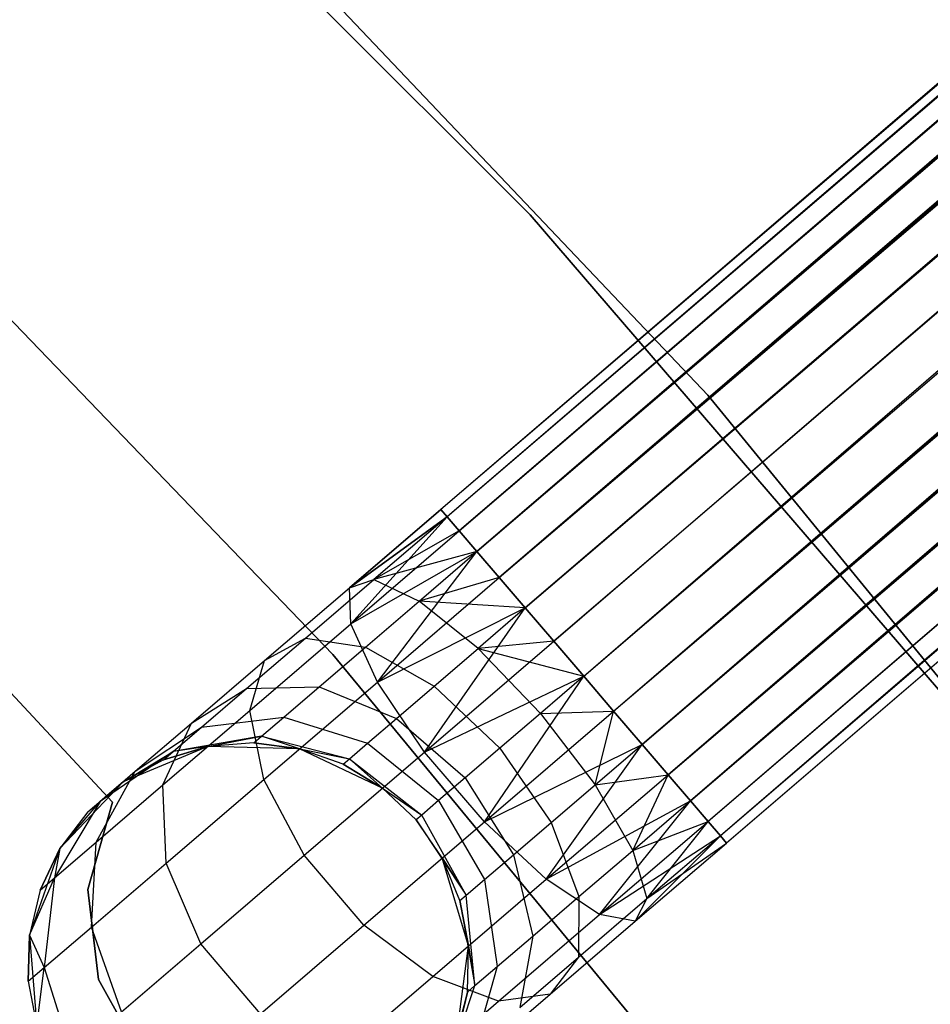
# Model space of a CAD drawing. Extents: x -189 to 189, y -189 to 189.
# Tile 486 of 591: x 30.29 to 34.41, y 26.65 to 31.11. Entities that reach past the tile are written whole.
import ezdxf

# ---------------------------------------------------------------- set-up
doc = ezdxf.new("R2010")
doc.units = 0
doc.header["$LTSCALE"] = 25.4
doc.layers.get('0').update_dxf_attribs({"linetype": 'CONTINUOUS'})

# ---------------------------------------------------------------- blocks, each defined once
blk = doc.blocks.new('CAMELEON-KENAI-C-12244_STL')
at = {"color": 0}
for p, q in [((127.3047, 110.3786, -9.3955), (32.1956, 28.8941, -9.3955)), ((127.3047, 110.3786, -9.3955), (32.1956, 28.8941, -9.6045)), ((127.3047, 110.3786, -9.3955), (32.1956, 28.8941, -9.3955)), ((127.3047, 110.3786, -9.3955), (32.1956, 28.8941, -9.6045)), ((127.3047, 110.3786, -9.3955), (32.2239, 28.8611, -9.809)), ((127.3047, 110.3786, -9.3955), (32.2239, 28.8611, -9.809)), ((127.333, 110.3456, -9.809), (32.2239, 28.8611, -9.809)), ((127.333, 110.3456, -9.809), (32.2239, 28.8611, -9.809)), ((127.333, 110.3456, -9.809), (32.2792, 28.7965, -10)), ((127.333, 110.3456, -9.809), (32.2792, 28.7965, -10)), ((127.333, 110.3456, -9.809), (32.3592, 28.7032, -10.1691)), ((127.333, 110.3456, -9.809), (32.3592, 28.7032, -10.1691)), ((127.3883, 110.281, -9), (32.1956, 28.8941, -9.3955)), ((127.3883, 110.281, -9), (32.1956, 28.8941, -9.3955)), ((127.3883, 110.281, -9), (32.2239, 28.8611, -9.191)), ((127.3883, 110.281, -9), (32.2239, 28.8611, -9.191)), ((32.2792, 28.7965, -9), (127.3883, 110.281, -9)), ((32.2792, 28.7965, -9), (127.3883, 110.281, -9)), ((32.3592, 28.7032, -8.8309), (127.3883, 110.281, -9)), ((32.3592, 28.7032, -8.8309), (127.3883, 110.281, -9)), ((127.4683, 110.1877, -10.1691), (32.3592, 28.7032, -10.1691)), ((127.4683, 110.1877, -10.1691), (32.3592, 28.7032, -10.1691)), ((127.4683, 110.1877, -10.1691), (32.4602, 28.5852, -10.309)), ((127.4683, 110.1877, -10.1691), (32.4602, 28.5852, -10.309)), ((32.3592, 28.7032, -8.8309), (127.5694, 110.0697, -8.691)), ((32.3592, 28.7032, -8.8309), (127.5694, 110.0697, -8.691)), ((32.4602, 28.5852, -8.691), (127.5694, 110.0697, -8.691)), ((32.4602, 28.5852, -8.691), (127.5694, 110.0697, -8.691)), ((127.6872, 109.9322, -10.4135), (32.4602, 28.5852, -10.309)), ((127.6872, 109.9322, -10.4135), (32.4602, 28.5852, -10.309)), ((127.6872, 109.9322, -10.4135), (32.578, 28.4477, -10.4135)), ((127.6872, 109.9322, -10.4135), (32.578, 28.4477, -10.4135)), ((32.7074, 28.2968, -10.4781), (127.6872, 109.9322, -10.4135)), ((32.7074, 28.2968, -10.4781), (127.6872, 109.9322, -10.4135)), ((32.8427, 28.1389, -10.5), (127.6872, 109.9322, -10.4135)), ((32.8427, 28.1389, -10.5), (127.6872, 109.9322, -10.4135)), ((32.4602, 28.5852, -8.691), (127.8165, 109.7813, -8.5219)), ((32.4602, 28.5852, -8.691), (127.8165, 109.7813, -8.5219)), ((32.578, 28.4477, -8.5864), (127.8165, 109.7813, -8.5219)), ((32.578, 28.4477, -8.5864), (127.8165, 109.7813, -8.5219)), ((127.8165, 109.7813, -8.5219), (32.7074, 28.2968, -8.5219)), ((127.8165, 109.7813, -8.5219), (32.7074, 28.2968, -8.5219)), ((32.8427, 28.1389, -8.5), (127.9518, 109.6234, -8.5)), ((32.8427, 28.1389, -8.5), (127.9518, 109.6234, -8.5)), ((32.8427, 28.1389, -10.5), (127.9518, 109.6234, -10.5)), ((32.8427, 28.1389, -10.5), (127.9518, 109.6234, -10.5)), ((32.9779, 27.981, -10.4781), (127.9518, 109.6234, -10.5)), ((32.9779, 27.981, -10.4781), (127.9518, 109.6234, -10.5)), ((33.1073, 27.83, -10.4135), (127.9518, 109.6234, -10.5)), ((33.1073, 27.83, -10.4135), (127.9518, 109.6234, -10.5)), ((32.9779, 27.981, -8.5219), (128.0871, 109.4655, -8.5219)), ((32.9779, 27.981, -8.5219), (128.0871, 109.4655, -8.5219)), ((128.2164, 109.3145, -10.4135), (33.1073, 27.83, -10.4135)), ((128.2164, 109.3145, -10.4135), (33.1073, 27.83, -10.4135)), ((128.2164, 109.3145, -10.4135), (33.2251, 27.6925, -10.309)), ((128.2164, 109.3145, -10.4135), (33.2251, 27.6925, -10.309)), ((128.2164, 109.3145, -10.4135), (33.3262, 27.5745, -10.1691)), ((128.2164, 109.3145, -10.4135), (33.3262, 27.5745, -10.1691)), ((32.9779, 27.981, -8.5219), (128.3342, 109.177, -8.691)), ((32.9779, 27.981, -8.5219), (128.3342, 109.177, -8.691)), ((33.1073, 27.83, -8.5864), (128.3342, 109.177, -8.691)), ((33.1073, 27.83, -8.5864), (128.3342, 109.177, -8.691)), ((128.3342, 109.177, -8.691), (33.2251, 27.6925, -8.691)), ((128.3342, 109.177, -8.691), (33.2251, 27.6925, -8.691)), ((128.4353, 109.059, -10.1691), (33.3262, 27.5745, -10.1691)), ((128.4353, 109.059, -10.1691), (33.3262, 27.5745, -10.1691)), ((128.4353, 109.059, -10.1691), (33.4061, 27.4812, -10)), ((128.4353, 109.059, -10.1691), (33.4061, 27.4812, -10)), ((128.4353, 109.059, -10.1691), (33.4614, 27.4166, -9.809)), ((128.4353, 109.059, -10.1691), (33.4614, 27.4166, -9.809)), ((33.2251, 27.6925, -8.691), (128.5152, 108.9657, -9)), ((33.2251, 27.6925, -8.691), (128.5152, 108.9657, -9)), ((33.3262, 27.5745, -8.8309), (128.5152, 108.9657, -9)), ((33.3262, 27.5745, -8.8309), (128.5152, 108.9657, -9)), ((128.5152, 108.9657, -9), (33.4061, 27.4812, -9)), ((128.5152, 108.9657, -9), (33.4061, 27.4812, -9)), ((128.5152, 108.9657, -9), (33.4614, 27.4166, -9.191)), ((128.5152, 108.9657, -9), (33.4614, 27.4166, -9.191)), ((128.5706, 108.9011, -9.809), (33.4614, 27.4166, -9.809)), ((128.5706, 108.9011, -9.809), (33.4614, 27.4166, -9.809)), ((128.5988, 108.8681, -9.3955), (33.4614, 27.4166, -9.191)), ((128.5988, 108.8681, -9.3955), (33.4614, 27.4166, -9.191)), ((128.5706, 108.9011, -9.809), (33.4897, 27.3836, -9.6045)), ((128.5706, 108.9011, -9.809), (33.4897, 27.3836, -9.3955)), ((128.5706, 108.9011, -9.809), (33.4897, 27.3836, -9.6045)), ((128.5706, 108.9011, -9.809), (33.4897, 27.3836, -9.3955)), ((128.5988, 108.8681, -9.3955), (33.4897, 27.3836, -9.3955)), ((128.5988, 108.8681, -9.3955), (33.4897, 27.3836, -9.3955)), ((32.5996, 30.2276, -1), (30.2491, 32.578, -1)), ((30.2491, 32.578, -8.5), (32.5996, 30.2276, -8.5)), ((32.5996, 30.2276, -1), (30.2491, 32.578, -1)), ((30.2491, 32.578, -8.5), (32.5996, 30.2276, -8.5)), ((33.4044, 29.412, -1), (31.1126, 31.8249, -1)), ((31.1126, 31.8249), (33.4044, 29.412)), ((33.4044, 29.412, -1), (31.1126, 31.8249, -1)), ((31.1126, 31.8249), (33.4044, 29.412)), ((29.4517, 30.58, -1), (31.7066, 28.237, -1)), ((31.7066, 28.237, -8.5), (29.4517, 30.58, -8.5)), ((31.7066, 28.237, -8.5), (29.4517, 30.58, -8.5)), ((29.4517, 30.58, -1), (31.7066, 28.237, -1)), ((34.7679, 27.708, -1), (32.5996, 30.2276, -1)), ((32.5996, 30.2276, -8.5), (34.7679, 27.708, -8.5)), ((32.5996, 30.2276, -1), (32.5996, 30.2276, -8.5)), ((34.7679, 27.708, -1), (32.5996, 30.2276, -1)), ((32.5996, 30.2276, -8.5), (34.7679, 27.708, -8.5)), ((32.5996, 30.2276, -1), (32.5996, 30.2276, -8.5)), ((35.5095, 26.8346, -1), (33.4044, 29.412, -1)), ((33.4044, 29.412, -1), (33.4044, 29.412)), ((33.4044, 29.412), (35.5095, 26.8346)), ((33.4044, 29.412, -1), (33.4044, 29.412)), ((35.5095, 26.8346, -1), (33.4044, 29.412, -1)), ((33.4044, 29.412), (35.5095, 26.8346)), ((31.782, 28.5397, -9.5328), (32.1956, 28.8941, -9.6045)), ((32.1956, 28.8941, -9.3955), (31.782, 28.5397, -9.5328)), ((32.1956, 28.8941, -9.3955), (31.782, 28.5397, -9.5328)), ((31.782, 28.5397, -9.5328), (32.1956, 28.8941, -9.6045)), ((32.1956, 28.8941, -9.6045), (32.2239, 28.8611, -9.809)), ((32.2239, 28.8611, -9.191), (32.1956, 28.8941, -9.3955)), ((32.2239, 28.8611, -9.191), (32.1956, 28.8941, -9.3955)), ((32.1956, 28.8941, -9.6045), (32.2239, 28.8611, -9.809)), ((31.782, 28.5397, -9.5328), (32.2239, 28.8611, -9.809)), ((31.782, 28.5397, -9.5328), (32.2239, 28.8611, -9.809)), ((32.2239, 28.8611, -9.191), (31.782, 28.5397, -9.5328)), ((32.2239, 28.8611, -9.191), (31.782, 28.5397, -9.5328)), ((31.7878, 28.3755, -9.9148), (32.2239, 28.8611, -9.809)), ((31.7878, 28.3755, -9.9148), (32.2239, 28.8611, -9.809)), ((32.2239, 28.8611, -9.191), (31.8915, 28.5763, -9.1334)), ((32.2239, 28.8611, -9.191), (31.8915, 28.5763, -9.1334)), ((32.2239, 28.8611, -9.809), (32.2792, 28.7965, -10)), ((32.2792, 28.7965, -9), (32.2239, 28.8611, -9.191)), ((32.2792, 28.7965, -9), (32.2239, 28.8611, -9.191)), ((32.2239, 28.8611, -9.809), (32.2792, 28.7965, -10)), ((31.7878, 28.3755, -9.9148), (32.2792, 28.7965, -10)), ((31.7878, 28.3755, -9.9148), (32.2792, 28.7965, -10)), ((32.2792, 28.7965, -9), (31.8915, 28.5763, -9.1334)), ((32.2792, 28.7965, -9), (31.8915, 28.5763, -9.1334)), ((32.2792, 28.7965, -10), (32.3592, 28.7032, -10.1691)), ((32.3592, 28.7032, -8.8309), (32.2792, 28.7965, -9)), ((32.3592, 28.7032, -8.8309), (32.2792, 28.7965, -9)), ((32.2792, 28.7965, -10), (32.3592, 28.7032, -10.1691)), ((29.6374, 28.7173, -2), (30.709, 27.5692, -2)), ((30.709, 27.5692, -4), (29.6374, 28.7173, -4)), ((30.709, 27.5692, -4), (29.6374, 28.7173, -4)), ((29.6374, 28.7173, -2), (30.709, 27.5692, -2)), ((31.7878, 28.3755, -9.9148), (32.3592, 28.7032, -10.1691)), ((31.7878, 28.3755, -9.9148), (32.3592, 28.7032, -10.1691)), ((32.3592, 28.7032, -8.8309), (31.8915, 28.5763, -9.1334)), ((32.3592, 28.7032, -8.8309), (31.8915, 28.5763, -9.1334)), ((31.9081, 28.1122, -10.2133), (32.3592, 28.7032, -10.1691)), ((31.9081, 28.1122, -10.2133), (32.3592, 28.7032, -10.1691)), ((32.0976, 28.4791, -8.7855), (32.3592, 28.7032, -8.8309)), ((32.0976, 28.4791, -8.7855), (32.3592, 28.7032, -8.8309)), ((32.3592, 28.7032, -10.1691), (32.4602, 28.5852, -10.309)), ((32.4602, 28.5852, -8.691), (32.3592, 28.7032, -8.8309)), ((32.4602, 28.5852, -8.691), (32.3592, 28.7032, -8.8309)), ((32.3592, 28.7032, -10.1691), (32.4602, 28.5852, -10.309)), ((31.5818, 28.311, -8.9644), (31.8915, 28.5763, -9.1334)), ((31.5818, 28.311, -8.9644), (31.8915, 28.5763, -9.1334)), ((31.782, 28.5397, -9.5328), (31.8915, 28.5763, -9.1334)), ((31.782, 28.5397, -9.5328), (31.8915, 28.5763, -9.1334)), ((31.8915, 28.5763, -9.1334), (32.0976, 28.4791, -8.7855)), ((31.8915, 28.5763, -9.1334), (32.0976, 28.4791, -8.7855)), ((31.9081, 28.1122, -10.2133), (32.4602, 28.5852, -10.309)), ((31.9081, 28.1122, -10.2133), (32.4602, 28.5852, -10.309)), ((32.4602, 28.5852, -8.691), (32.0976, 28.4791, -8.7855)), ((32.4602, 28.5852, -8.691), (32.0976, 28.4791, -8.7855)), ((32.4602, 28.5852, -10.309), (32.578, 28.4477, -10.4135)), ((32.578, 28.4477, -8.5864), (32.4602, 28.5852, -8.691)), ((32.578, 28.4477, -8.5864), (32.4602, 28.5852, -8.691)), ((32.4602, 28.5852, -10.309), (32.578, 28.4477, -10.4135)), ((31.3965, 28.2095, -9.3226), (31.782, 28.5397, -9.5328)), ((31.3965, 28.2095, -9.3226), (31.782, 28.5397, -9.5328)), ((31.7878, 28.3755, -9.9148), (31.782, 28.5397, -9.5328)), ((31.7878, 28.3755, -9.9148), (31.782, 28.5397, -9.5328)), ((31.8538, 28.2703, -8.6526), (32.0976, 28.4791, -8.7855)), ((31.8538, 28.2703, -8.6526), (32.0976, 28.4791, -8.7855)), ((31.9081, 28.1122, -10.2133), (32.578, 28.4477, -10.4135)), ((31.9081, 28.1122, -10.2133), (32.578, 28.4477, -10.4135)), ((32.3645, 28.2648, -8.5494), (32.0976, 28.4791, -8.7855)), ((32.578, 28.4477, -8.5864), (32.0976, 28.4791, -8.7855)), ((32.3645, 28.2648, -8.5494), (32.0976, 28.4791, -8.7855)), ((32.578, 28.4477, -8.5864), (32.0976, 28.4791, -8.7855)), ((32.122, 27.7953, -10.3767), (32.578, 28.4477, -10.4135)), ((32.122, 27.7953, -10.3767), (32.578, 28.4477, -10.4135)), ((32.578, 28.4477, -8.5864), (32.3645, 28.2648, -8.5494)), ((32.578, 28.4477, -8.5864), (32.3645, 28.2648, -8.5494)), ((32.578, 28.4477, -10.4135), (32.7074, 28.2968, -10.4781)), ((32.7074, 28.2968, -8.5219), (32.578, 28.4477, -8.5864)), ((32.7074, 28.2968, -8.5219), (32.578, 28.4477, -8.5864)), ((32.578, 28.4477, -10.4135), (32.7074, 28.2968, -10.4781)), ((31.33, 27.9833, -9.6651), (31.7878, 28.3755, -9.9148)), ((31.33, 27.9833, -9.6651), (31.7878, 28.3755, -9.9148)), ((31.9081, 28.1122, -10.2133), (31.7878, 28.3755, -9.9148)), ((31.9081, 28.1122, -10.2133), (31.7878, 28.3755, -9.9148)), ((31.3159, 28.0832, -8.6957), (31.5818, 28.311, -8.9644)), ((31.3159, 28.0832, -8.6957), (31.5818, 28.311, -8.9644)), ((31.3965, 28.2095, -9.3226), (31.5818, 28.311, -8.9644)), ((31.3965, 28.2095, -9.3226), (31.5818, 28.311, -8.9644)), ((31.5818, 28.311, -8.9644), (31.8538, 28.2703, -8.6526)), ((31.5818, 28.311, -8.9644), (31.8538, 28.2703, -8.6526)), ((31.6445, 28.0909, -8.4411), (31.8538, 28.2703, -8.6526)), ((31.6445, 28.0909, -8.4411), (31.8538, 28.2703, -8.6526)), ((31.8538, 28.2703, -8.6526), (32.1655, 28.0943, -8.4409)), ((31.8538, 28.2703, -8.6526), (32.1655, 28.0943, -8.4409)), ((32.122, 27.7953, -10.3767), (32.7074, 28.2968, -10.4781)), ((32.122, 27.7953, -10.3767), (32.7074, 28.2968, -10.4781)), ((32.1655, 28.0943, -8.4409), (32.3645, 28.2648, -8.5494)), ((32.1655, 28.0943, -8.4409), (32.3645, 28.2648, -8.5494)), ((32.7074, 28.2968, -8.5219), (32.3645, 28.2648, -8.5494)), ((32.7074, 28.2968, -8.5219), (32.3645, 28.2648, -8.5494)), ((32.3645, 28.2648, -8.5494), (32.8427, 28.1389, -8.5)), ((32.3645, 28.2648, -8.5494), (32.8427, 28.1389, -8.5)), ((32.3645, 28.2648, -8.5494), (32.6461, 27.9705, -8.4659)), ((32.3645, 28.2648, -8.5494), (32.6461, 27.9705, -8.4659)), ((32.7074, 28.2968, -10.4781), (32.8427, 28.1389, -10.5)), ((32.8427, 28.1389, -8.5), (32.7074, 28.2968, -8.5219)), ((32.8427, 28.1389, -8.5), (32.7074, 28.2968, -8.5219)), ((32.7074, 28.2968, -10.4781), (32.8427, 28.1389, -10.5)), ((31.7066, 28.237, -1), (33.7756, 25.7282, -1)), ((33.7756, 25.7282, -8.5), (31.7066, 28.237, -8.5)), ((31.7066, 28.237, -8.5), (31.7066, 28.237, -1)), ((31.7066, 28.237, -8.5), (31.7066, 28.237, -1)), ((33.7756, 25.7282, -8.5), (31.7066, 28.237, -8.5)), ((31.7066, 28.237, -1), (33.7756, 25.7282, -1)), ((31.0655, 27.9259, -8.9881), (31.3965, 28.2095, -9.3226)), ((31.0655, 27.9259, -8.9881), (31.3965, 28.2095, -9.3226)), ((31.33, 27.9833, -9.6651), (31.3965, 28.2095, -9.3226)), ((31.33, 27.9833, -9.6651), (31.3965, 28.2095, -9.3226)), ((32.122, 27.7953, -10.3767), (32.8427, 28.1389, -10.5)), ((32.122, 27.7953, -10.3767), (32.8427, 28.1389, -10.5)), ((32.3926, 27.4795, -10.3767), (32.8427, 28.1389, -10.5)), ((32.3926, 27.4795, -10.3767), (32.8427, 28.1389, -10.5)), ((32.8427, 28.1389, -8.5), (32.6461, 27.9705, -8.4659)), ((32.8427, 28.1389, -8.5), (32.6461, 27.9705, -8.4659)), ((32.9779, 27.981, -8.5219), (32.8427, 28.1389, -8.5)), ((32.8427, 28.1389, -10.5), (32.9779, 27.981, -10.4781)), ((32.9779, 27.981, -8.5219), (32.8427, 28.1389, -8.5)), ((32.8427, 28.1389, -10.5), (32.9779, 27.981, -10.4781)), ((31.3159, 28.0832, -8.6957), (31.6445, 28.0909, -8.4411)), ((31.3159, 28.0832, -8.6957), (31.6445, 28.0909, -8.4411)), ((31.3937, 27.6714, -9.9327), (31.9081, 28.1122, -10.2133)), ((31.3937, 27.6714, -9.9327), (31.9081, 28.1122, -10.2133)), ((31.4839, 27.9533, -8.1654), (31.6445, 28.0909, -8.4411)), ((31.4839, 27.9533, -8.1654), (31.6445, 28.0909, -8.4411)), ((31.6445, 28.0909, -8.4411), (31.9946, 27.9479, -8.2682)), ((31.6445, 28.0909, -8.4411), (31.9946, 27.9479, -8.2682)), ((32.122, 27.7953, -10.3767), (31.9081, 28.1122, -10.2133)), ((32.122, 27.7953, -10.3767), (31.9081, 28.1122, -10.2133)), ((31.9946, 27.9479, -8.2682), (32.1655, 28.0943, -8.4409)), ((31.9946, 27.9479, -8.2682), (32.1655, 28.0943, -8.4409)), ((32.1655, 28.0943, -8.4409), (32.463, 27.8136, -8.366)), ((32.1655, 28.0943, -8.4409), (32.463, 27.8136, -8.366)), ((31.0655, 27.9259, -8.9881), (31.3159, 28.0832, -8.6957)), ((31.0655, 27.9259, -8.9881), (31.3159, 28.0832, -8.6957)), ((31.1118, 27.9083, -8.3455), (31.3159, 28.0832, -8.6957)), ((31.1118, 27.9083, -8.3455), (31.3159, 28.0832, -8.6957)), ((30.9368, 27.6464, -9.2678), (31.33, 27.9833, -9.6651)), ((30.9368, 27.6464, -9.2678), (31.33, 27.9833, -9.6651)), ((31.1118, 27.9083, -8.3455), (31.4839, 27.9533, -8.1654)), ((31.1118, 27.9083, -8.3455), (31.4839, 27.9533, -8.1654)), ((31.3937, 27.6714, -9.9327), (31.33, 27.9833, -9.6651)), ((31.3937, 27.6714, -9.9327), (31.33, 27.9833, -9.6651)), ((31.3829, 27.8668, -7.8445), (31.4839, 27.9533, -8.1654)), ((31.3829, 27.8668, -7.8445), (31.4839, 27.9533, -8.1654)), ((31.4839, 27.9533, -8.1654), (31.8635, 27.8356, -8.0432)), ((31.4839, 27.9533, -8.1654), (31.8635, 27.8356, -8.0432)), ((32.3926, 27.4795, -10.3767), (32.9779, 27.981, -10.4781)), ((32.3926, 27.4795, -10.3767), (32.9779, 27.981, -10.4781)), ((32.6461, 27.9705, -8.4659), (32.463, 27.8136, -8.366)), ((32.6461, 27.9705, -8.4659), (32.463, 27.8136, -8.366)), ((32.6461, 27.9705, -8.4659), (32.9779, 27.981, -8.5219)), ((32.6461, 27.9705, -8.4659), (32.9779, 27.981, -8.5219)), ((32.6461, 27.9705, -8.4659), (32.8938, 27.647, -8.5494)), ((32.6461, 27.9705, -8.4659), (32.8938, 27.647, -8.5494)), ((32.8938, 27.647, -8.5494), (32.9779, 27.981, -8.5219)), ((32.8938, 27.647, -8.5494), (32.9779, 27.981, -8.5219)), ((33.1073, 27.83, -8.5864), (32.9779, 27.981, -8.5219)), ((32.9779, 27.981, -10.4781), (33.1073, 27.83, -10.4135)), ((33.1073, 27.83, -8.5864), (32.9779, 27.981, -8.5219)), ((32.9779, 27.981, -10.4781), (33.1073, 27.83, -10.4135)), ((30.8115, 27.7083, -8.5523), (31.0655, 27.9259, -8.9881)), ((30.8115, 27.7083, -8.5523), (31.0655, 27.9259, -8.9881)), ((30.8115, 27.7083, -8.5523), (31.1118, 27.9083, -8.3455)), ((30.8115, 27.7083, -8.5523), (31.1118, 27.9083, -8.3455)), ((30.9368, 27.6464, -9.2678), (31.0655, 27.9259, -8.9881)), ((30.9368, 27.6464, -9.2678), (31.0655, 27.9259, -8.9881)), ((30.9835, 27.7984, -7.9377), (31.1118, 27.9083, -8.3455)), ((30.9835, 27.7984, -7.9377), (31.1118, 27.9083, -8.3455)), ((31.8635, 27.8356, -8.0432), (31.9946, 27.9479, -8.2682)), ((31.8635, 27.8356, -8.0432), (31.9946, 27.9479, -8.2682)), ((31.9946, 27.9479, -8.2682), (32.3057, 27.6788, -8.2071)), ((31.9946, 27.9479, -8.2682), (32.3057, 27.6788, -8.2071)), ((31.3829, 27.8668, -7.8445), (30.9835, 27.7984, -7.9377)), ((31.3829, 27.8668, -7.8445), (30.9835, 27.7984, -7.9377)), ((31.1401, 27.8206, -7.5), (31.3829, 27.8668, -7.8445)), ((31.1401, 27.8206, -7.5), (31.3829, 27.8668, -7.8445)), ((31.3485, 27.8373, -7.5), (31.3829, 27.8668, -7.8445)), ((31.3485, 27.8373, -7.5), (31.3829, 27.8668, -7.8445)), ((31.3829, 27.8668, -7.8445), (31.7811, 27.765, -7.7812)), ((31.5558, 27.8104, -7.5), (31.3829, 27.8668, -7.8445)), ((31.5558, 27.8104, -7.5), (31.3829, 27.8668, -7.8445)), ((31.3829, 27.8668, -7.8445), (31.7811, 27.765, -7.7812)), ((31.1401, 27.8206, -2), (30.7562, 27.6609, -2)), ((31.1401, 27.8206, -2), (30.7562, 27.6609, -2)), ((31.1401, 27.8206, -7.5), (30.9397, 27.7609, -7.5)), ((30.9397, 27.7609, -7.5), (31.1401, 27.8206, -2)), ((30.9397, 27.7609, -7.5), (31.1401, 27.8206, -2)), ((31.1401, 27.8206, -7.5), (30.9397, 27.7609, -7.5)), ((31.1401, 27.8206, -7.5), (30.9835, 27.7984, -7.9377)), ((31.1401, 27.8206, -7.5), (30.9835, 27.7984, -7.9377)), ((31.3485, 27.8373, -7.5), (31.1401, 27.8206, -2)), ((31.3485, 27.8373, -7.5), (31.1401, 27.8206, -7.5)), ((31.3485, 27.8373, -7.5), (31.1401, 27.8206, -2)), ((31.3485, 27.8373, -7.5), (31.1401, 27.8206, -7.5)), ((31.5558, 27.8104, -2), (31.1401, 27.8206, -2)), ((31.5558, 27.8104, -2), (31.1401, 27.8206, -2)), ((31.1401, 27.8206, -7.5), (31.1401, 27.8206, -2)), ((31.1401, 27.8206, -7.5), (31.1401, 27.8206, -2)), ((31.5558, 27.8104, -7.5), (31.3485, 27.8373, -7.5)), ((31.3485, 27.8373, -7.5), (31.5558, 27.8104, -2)), ((31.3485, 27.8373, -7.5), (31.5558, 27.8104, -2)), ((31.5558, 27.8104, -7.5), (31.3485, 27.8373, -7.5)), ((31.7811, 27.765, -7.7812), (31.8635, 27.8356, -8.0432)), ((31.7811, 27.765, -7.7812), (31.8635, 27.8356, -8.0432)), ((31.8635, 27.8356, -8.0432), (32.185, 27.5754, -8)), ((31.8635, 27.8356, -8.0432), (32.185, 27.5754, -8)), ((32.3926, 27.4795, -10.3767), (33.1073, 27.83, -10.4135)), ((32.3926, 27.4795, -10.3767), (33.1073, 27.83, -10.4135)), ((32.673, 27.2195, -10.2133), (33.1073, 27.83, -10.4135)), ((32.673, 27.2195, -10.2133), (33.1073, 27.83, -10.4135)), ((32.8938, 27.647, -8.5494), (33.1073, 27.83, -8.5864)), ((32.8938, 27.647, -8.5494), (33.1073, 27.83, -8.5864)), ((33.2251, 27.6925, -8.691), (33.1073, 27.83, -8.5864)), ((33.1073, 27.83, -10.4135), (33.2251, 27.6925, -10.309)), ((33.1073, 27.83, -10.4135), (33.2251, 27.6925, -10.309)), ((33.2251, 27.6925, -8.691), (33.1073, 27.83, -8.5864)), ((30.9835, 27.7984, -7.9377), (30.6519, 27.5715, -8.0447)), ((30.9835, 27.7984, -7.9377), (30.6519, 27.5715, -8.0447)), ((30.7562, 27.6609, -7.5), (30.9835, 27.7984, -7.9377)), ((30.7562, 27.6609, -7.5), (30.9835, 27.7984, -7.9377)), ((30.9397, 27.7609, -7.5), (30.9835, 27.7984, -7.9377)), ((30.9397, 27.7609, -7.5), (30.9835, 27.7984, -7.9377)), ((31.9314, 27.6319, -2), (31.5558, 27.8104, -2)), ((31.753, 27.7409, -7.5), (31.5558, 27.8104, -2)), ((31.9314, 27.6319, -2), (31.5558, 27.8104, -2)), ((31.753, 27.7409, -7.5), (31.5558, 27.8104, -7.5)), ((31.5558, 27.8104, -7.5), (31.5558, 27.8104, -2)), ((31.753, 27.7409, -7.5), (31.5558, 27.8104, -2)), ((31.5558, 27.8104, -7.5), (31.5558, 27.8104, -2)), ((31.5558, 27.8104, -7.5), (31.7811, 27.765, -7.7812)), ((31.5558, 27.8104, -7.5), (31.7811, 27.765, -7.7812)), ((31.753, 27.7409, -7.5), (31.5558, 27.8104, -7.5)), ((31.5766, 27.3279, -10.0792), (32.122, 27.7953, -10.3767)), ((31.5766, 27.3279, -10.0792), (32.122, 27.7953, -10.3767)), ((32.3926, 27.4795, -10.3767), (32.122, 27.7953, -10.3767)), ((32.3926, 27.4795, -10.3767), (32.122, 27.7953, -10.3767)), ((32.463, 27.8136, -8.366), (32.3057, 27.6788, -8.2071)), ((32.463, 27.8136, -8.366), (32.3057, 27.6788, -8.2071)), ((32.463, 27.8136, -8.366), (32.6948, 27.4765, -8.4409)), ((32.463, 27.8136, -8.366), (32.6948, 27.4765, -8.4409)), ((30.9397, 27.7609, -7.5), (30.7562, 27.6609, -2)), ((30.9397, 27.7609, -7.5), (30.7562, 27.6609, -7.5)), ((30.9397, 27.7609, -7.5), (30.7562, 27.6609, -2)), ((30.9397, 27.7609, -7.5), (30.7562, 27.6609, -7.5)), ((31.753, 27.7409, -7.5), (31.7811, 27.765, -7.7812)), ((31.753, 27.7409, -7.5), (31.7811, 27.765, -7.7812)), ((31.9314, 27.6319, -7.5), (31.753, 27.7409, -7.5)), ((31.753, 27.7409, -7.5), (31.9314, 27.6319, -2)), ((31.753, 27.7409, -7.5), (31.9314, 27.6319, -2)), ((31.9314, 27.6319, -7.5), (31.753, 27.7409, -7.5)), ((31.9314, 27.6319, -7.5), (31.7811, 27.765, -7.7812)), ((31.7811, 27.765, -7.7812), (32.1091, 27.5104, -7.7588)), ((31.7811, 27.765, -7.7812), (32.1091, 27.5104, -7.7588)), ((31.9314, 27.6319, -7.5), (31.7811, 27.765, -7.7812)), ((30.6351, 27.3879, -8.75), (30.8115, 27.7083, -8.5523)), ((30.6351, 27.3879, -8.75), (30.8115, 27.7083, -8.5523)), ((30.6519, 27.5715, -8.0447), (30.8115, 27.7083, -8.5523)), ((30.6519, 27.5715, -8.0447), (30.8115, 27.7083, -8.5523)), ((32.673, 27.2195, -10.2133), (33.2251, 27.6925, -10.309)), ((32.673, 27.2195, -10.2133), (33.2251, 27.6925, -10.309)), ((32.8938, 27.647, -8.5494), (33.2251, 27.6925, -8.691)), ((32.8938, 27.647, -8.5494), (33.2251, 27.6925, -8.691)), ((33.0646, 27.3504, -8.7855), (33.2251, 27.6925, -8.691)), ((33.0646, 27.3504, -8.7855), (33.2251, 27.6925, -8.691)), ((33.3262, 27.5745, -8.8309), (33.2251, 27.6925, -8.691)), ((33.2251, 27.6925, -10.309), (33.3262, 27.5745, -10.1691)), ((33.2251, 27.6925, -10.309), (33.3262, 27.5745, -10.1691)), ((33.3262, 27.5745, -8.8309), (33.2251, 27.6925, -8.691)), ((30.7562, 27.6609, -2), (30.4704, 27.3588, -2)), ((30.7562, 27.6609, -2), (30.4704, 27.3588, -2)), ((30.5974, 27.5249, -7.5), (30.7562, 27.6609, -2)), ((30.5974, 27.5249, -7.5), (30.7562, 27.6609, -2)), ((30.6351, 27.3879, -8.75), (30.9368, 27.6464, -9.2678)), ((30.6351, 27.3879, -8.75), (30.9368, 27.6464, -9.2678)), ((30.7562, 27.6609, -7.5), (30.6519, 27.5715, -8.0447)), ((30.7562, 27.6609, -7.5), (30.6519, 27.5715, -8.0447)), ((30.7562, 27.6609, -7.5), (30.7562, 27.6609, -2)), ((30.7562, 27.6609, -7.5), (30.7562, 27.6609, -2)), ((30.9519, 27.2929, -9.4863), (30.9368, 27.6464, -9.2678)), ((30.9519, 27.2929, -9.4863), (30.9368, 27.6464, -9.2678)), ((30.9519, 27.2929, -9.4863), (31.3937, 27.6714, -9.9327)), ((30.9519, 27.2929, -9.4863), (31.3937, 27.6714, -9.9327)), ((31.5766, 27.3279, -10.0792), (31.3937, 27.6714, -9.9327)), ((31.5766, 27.3279, -10.0792), (31.3937, 27.6714, -9.9327)), ((32.3057, 27.6788, -8.2071), (32.185, 27.5754, -8)), ((32.3057, 27.6788, -8.2071), (32.185, 27.5754, -8)), ((32.3057, 27.6788, -8.2071), (32.5239, 27.3302, -8.2682)), ((32.3057, 27.6788, -8.2071), (32.5239, 27.3302, -8.2682)), ((32.6948, 27.4765, -8.4409), (32.8938, 27.647, -8.5494)), ((32.6948, 27.4765, -8.4409), (32.8938, 27.647, -8.5494)), ((32.8938, 27.647, -8.5494), (33.0646, 27.3504, -8.7855)), ((32.8938, 27.647, -8.5494), (33.0646, 27.3504, -8.7855)), ((32.0833, 27.4882, -2), (31.9314, 27.6319, -2)), ((32.0833, 27.4882, -7.5), (31.9314, 27.6319, -7.5)), ((31.9314, 27.6319, -7.5), (31.9314, 27.6319, -2)), ((32.0833, 27.4882, -2), (31.9314, 27.6319, -2)), ((31.9314, 27.6319, -7.5), (31.9314, 27.6319, -2)), ((31.9314, 27.6319, -7.5), (32.1091, 27.5104, -7.7588)), ((31.9314, 27.6319, -7.5), (32.1091, 27.5104, -7.7588)), ((32.0833, 27.4882, -7.5), (31.9314, 27.6319, -7.5)), ((30.6519, 27.5715, -8.0447), (30.4454, 27.2254, -8.147)), ((30.6519, 27.5715, -8.0447), (30.4454, 27.2254, -8.147)), ((30.4704, 27.3588, -7.5), (30.6519, 27.5715, -8.0447)), ((30.4704, 27.3588, -7.5), (30.6519, 27.5715, -8.0447)), ((30.709, 27.5692, -2), (30.5965, 27.1737, -2)), ((30.5965, 27.1737, -4), (30.709, 27.5692, -4)), ((30.5965, 27.1737, -4), (30.709, 27.5692, -4)), ((30.709, 27.5692, -2), (30.5965, 27.1737, -2)), ((30.5974, 27.5249, -7.5), (30.6519, 27.5715, -8.0447)), ((30.5974, 27.5249, -7.5), (30.6519, 27.5715, -8.0447)), ((30.709, 27.5692, -2), (30.709, 27.5692, -4)), ((30.709, 27.5692, -2), (30.709, 27.5692, -4)), ((32.185, 27.5754, -8), (32.1091, 27.5104, -7.7588)), ((32.185, 27.5754, -8), (32.1091, 27.5104, -7.7588)), ((32.185, 27.5754, -8), (32.3928, 27.2178, -8.0432)), ((32.185, 27.5754, -8), (32.3928, 27.2178, -8.0432)), ((32.673, 27.2195, -10.2133), (33.3262, 27.5745, -10.1691)), ((32.673, 27.2195, -10.2133), (33.3262, 27.5745, -10.1691)), ((32.9147, 27.0602, -9.9148), (33.3262, 27.5745, -10.1691)), ((32.9147, 27.0602, -9.9148), (33.3262, 27.5745, -10.1691)), ((33.0646, 27.3504, -8.7855), (33.3262, 27.5745, -8.8309)), ((33.0646, 27.3504, -8.7855), (33.3262, 27.5745, -8.8309)), ((33.4061, 27.4812, -9), (33.3262, 27.5745, -8.8309)), ((33.3262, 27.5745, -10.1691), (33.4061, 27.4812, -10)), ((33.3262, 27.5745, -10.1691), (33.4061, 27.4812, -10)), ((33.4061, 27.4812, -9), (33.3262, 27.5745, -8.8309)), ((30.5974, 27.5249, -7.5), (30.4704, 27.3588, -2)), ((30.5974, 27.5249, -7.5), (30.4704, 27.3588, -7.5)), ((30.5974, 27.5249, -7.5), (30.4704, 27.3588, -2)), ((30.5974, 27.5249, -7.5), (30.4704, 27.3588, -7.5)), ((32.1091, 27.5104, -7.7588), (32.0833, 27.4882, -7.5)), ((32.1091, 27.5104, -7.7588), (32.0833, 27.4882, -7.5)), ((32.3103, 27.1472, -7.7812), (32.1091, 27.5104, -7.7588)), ((32.3103, 27.1472, -7.7812), (32.1091, 27.5104, -7.7588)), ((31.8471, 27.0122, -10.0792), (32.3926, 27.4795, -10.3767)), ((31.8471, 27.0122, -10.0792), (32.3926, 27.4795, -10.3767)), ((32.2019, 27.3161, -2), (32.0833, 27.4882, -2)), ((32.2019, 27.3161, -7.5), (32.0833, 27.4882, -7.5)), ((32.0833, 27.4882, -7.5), (32.0833, 27.4882, -2)), ((32.2019, 27.3161, -2), (32.0833, 27.4882, -2)), ((32.0833, 27.4882, -7.5), (32.0833, 27.4882, -2)), ((32.0833, 27.4882, -7.5), (32.3103, 27.1472, -7.7812)), ((32.2019, 27.3161, -7.5), (32.0833, 27.4882, -7.5)), ((32.0833, 27.4882, -7.5), (32.3103, 27.1472, -7.7812)), ((32.673, 27.2195, -10.2133), (32.3926, 27.4795, -10.3767)), ((32.673, 27.2195, -10.2133), (32.3926, 27.4795, -10.3767)), ((32.5239, 27.3302, -8.2682), (32.6948, 27.4765, -8.4409)), ((32.5239, 27.3302, -8.2682), (32.6948, 27.4765, -8.4409)), ((32.6948, 27.4765, -8.4409), (32.8208, 27.1416, -8.6526)), ((32.6948, 27.4765, -8.4409), (32.8208, 27.1416, -8.6526)), ((32.9147, 27.0602, -9.9148), (33.4061, 27.4812, -10)), ((32.9147, 27.0602, -9.9148), (33.4061, 27.4812, -10)), ((33.0646, 27.3504, -8.7855), (33.4061, 27.4812, -9)), ((33.0646, 27.3504, -8.7855), (33.4061, 27.4812, -9)), ((33.1291, 27.1319, -9.1334), (33.4061, 27.4812, -9)), ((33.1291, 27.1319, -9.1334), (33.4061, 27.4812, -9)), ((33.4614, 27.4166, -9.191), (33.4061, 27.4812, -9)), ((33.4061, 27.4812, -10), (33.4614, 27.4166, -9.809)), ((33.4061, 27.4812, -10), (33.4614, 27.4166, -9.809)), ((33.4614, 27.4166, -9.191), (33.4061, 27.4812, -9)), ((30.4454, 27.2254, -8.147), (30.6351, 27.3879, -8.75)), ((30.4454, 27.2254, -8.147), (30.6351, 27.3879, -8.75)), ((30.6129, 27.0025, -8.9045), (30.6351, 27.3879, -8.75)), ((30.6129, 27.0025, -8.9045), (30.6351, 27.3879, -8.75)), ((32.9147, 27.0602, -9.9148), (33.4614, 27.4166, -9.809)), ((32.9147, 27.0602, -9.9148), (33.4614, 27.4166, -9.809)), ((33.0761, 27.0292, -9.5328), (33.4614, 27.4166, -9.809)), ((33.0761, 27.0292, -9.5328), (33.4614, 27.4166, -9.809)), ((33.0761, 27.0292, -9.5328), (33.4897, 27.3836, -9.3955)), ((33.0761, 27.0292, -9.5328), (33.4897, 27.3836, -9.6045)), ((33.0761, 27.0292, -9.5328), (33.4897, 27.3836, -9.3955)), ((33.0761, 27.0292, -9.5328), (33.4897, 27.3836, -9.6045)), ((33.1291, 27.1319, -9.1334), (33.4614, 27.4166, -9.191)), ((33.1291, 27.1319, -9.1334), (33.4614, 27.4166, -9.191)), ((33.1291, 27.1319, -9.1334), (33.4897, 27.3836, -9.3955)), ((33.1291, 27.1319, -9.1334), (33.4897, 27.3836, -9.3955)), ((33.4897, 27.3836, -9.3955), (33.4614, 27.4166, -9.191)), ((33.4614, 27.4166, -9.809), (33.4897, 27.3836, -9.6045)), ((33.4614, 27.4166, -9.809), (33.4897, 27.3836, -9.6045)), ((33.4897, 27.3836, -9.3955), (33.4614, 27.4166, -9.191)), ((30.4704, 27.3588, -2), (30.3322, 26.9666, -2)), ((30.4704, 27.3588, -2), (30.3322, 26.9666, -2)), ((30.4704, 27.3588, -7.5), (30.3807, 27.17, -7.5)), ((30.3807, 27.17, -7.5), (30.4704, 27.3588, -2)), ((30.3807, 27.17, -7.5), (30.4704, 27.3588, -2)), ((30.4704, 27.3588, -7.5), (30.3807, 27.17, -7.5)), ((30.4704, 27.3588, -7.5), (30.4454, 27.2254, -8.147)), ((30.4704, 27.3588, -7.5), (30.4454, 27.2254, -8.147)), ((30.4704, 27.3588, -7.5), (30.4704, 27.3588, -2)), ((30.4704, 27.3588, -7.5), (30.4704, 27.3588, -2)), ((31.1082, 26.9266, -9.6059), (31.5766, 27.3279, -10.0792)), ((31.1082, 26.9266, -9.6059), (31.5766, 27.3279, -10.0792)), ((31.8471, 27.0122, -10.0792), (31.5766, 27.3279, -10.0792)), ((31.8471, 27.0122, -10.0792), (31.5766, 27.3279, -10.0792)), ((32.3928, 27.2178, -8.0432), (32.5239, 27.3302, -8.2682)), ((32.3928, 27.2178, -8.0432), (32.5239, 27.3302, -8.2682)), ((32.5239, 27.3302, -8.2682), (32.6115, 26.9622, -8.4411)), ((32.5239, 27.3302, -8.2682), (32.6115, 26.9622, -8.4411)), ((32.8208, 27.1416, -8.6526), (33.0646, 27.3504, -8.7855)), ((32.8208, 27.1416, -8.6526), (33.0646, 27.3504, -8.7855)), ((33.0646, 27.3504, -8.7855), (33.1291, 27.1319, -9.1334)), ((33.0646, 27.3504, -8.7855), (33.1291, 27.1319, -9.1334)), ((30.6129, 27.0025, -8.9045), (30.9519, 27.2929, -9.4863)), ((30.6129, 27.0025, -8.9045), (30.9519, 27.2929, -9.4863)), ((31.1082, 26.9266, -9.6059), (30.9519, 27.2929, -9.4863)), ((31.1082, 26.9266, -9.6059), (30.9519, 27.2929, -9.4863)), ((32.3206, 26.9176, -2), (32.2019, 27.3161, -2)), ((32.2822, 27.1231, -7.5), (32.2019, 27.3161, -2)), ((32.3206, 26.9176, -2), (32.2019, 27.3161, -2)), ((32.2822, 27.1231, -7.5), (32.2019, 27.3161, -2)), ((32.2822, 27.1231, -7.5), (32.2019, 27.3161, -7.5)), ((32.2019, 27.3161, -7.5), (32.2019, 27.3161, -2)), ((32.2019, 27.3161, -7.5), (32.2019, 27.3161, -2)), ((32.2019, 27.3161, -7.5), (32.3103, 27.1472, -7.7812)), ((32.2019, 27.3161, -7.5), (32.3103, 27.1472, -7.7812)), ((32.2822, 27.1231, -7.5), (32.2019, 27.3161, -7.5)), ((30.3322, 26.9666, -7.5), (30.4454, 27.2254, -8.147)), ((30.3322, 26.9666, -7.5), (30.4454, 27.2254, -8.147)), ((30.3807, 27.17, -7.5), (30.4454, 27.2254, -8.147)), ((30.3807, 27.17, -7.5), (30.4454, 27.2254, -8.147)), ((30.4454, 27.2254, -8.147), (30.3997, 26.8199, -8.227)), ((30.4454, 27.2254, -8.147), (30.3997, 26.8199, -8.227)), ((32.1585, 26.7787, -9.9327), (32.673, 27.2195, -10.2133)), ((32.1585, 26.7787, -9.9327), (32.673, 27.2195, -10.2133)), ((32.3103, 27.1472, -7.7812), (32.3928, 27.2178, -8.0432)), ((32.3103, 27.1472, -7.7812), (32.3928, 27.2178, -8.0432)), ((32.3928, 27.2178, -8.0432), (32.4509, 26.8246, -8.1654)), ((32.3928, 27.2178, -8.0432), (32.4509, 26.8246, -8.1654)), ((32.9147, 27.0602, -9.9148), (32.673, 27.2195, -10.2133)), ((32.9147, 27.0602, -9.9148), (32.673, 27.2195, -10.2133)), ((30.3807, 27.17, -7.5), (30.3322, 26.9666, -2)), ((30.3807, 27.17, -7.5), (30.3322, 26.9666, -7.5)), ((30.3807, 27.17, -7.5), (30.3322, 26.9666, -2)), ((30.3807, 27.17, -7.5), (30.3322, 26.9666, -7.5)), ((30.5965, 27.1737, -2), (30.5965, 27.1737, -4)), ((30.5965, 27.1737, -2), (30.5965, 27.1737, -4)), ((30.5965, 27.1737, -2), (30.6446, 26.7653, -2)), ((30.6446, 26.7653, -4), (30.5965, 27.1737, -4)), ((30.6446, 26.7653, -4), (30.5965, 27.1737, -4)), ((30.5965, 27.1737, -2), (30.6446, 26.7653, -2)), ((32.2822, 27.1231, -7.5), (32.3103, 27.1472, -7.7812)), ((32.2822, 27.1231, -7.5), (32.3103, 27.1472, -7.7812)), ((32.3206, 26.9176, -7.5), (32.2822, 27.1231, -7.5)), ((32.2822, 27.1231, -7.5), (32.3206, 26.9176, -2)), ((32.2822, 27.1231, -7.5), (32.3206, 26.9176, -2)), ((32.2822, 27.1231, -7.5), (32.3499, 26.7381, -7.8445)), ((32.3206, 26.9176, -7.5), (32.2822, 27.1231, -7.5)), ((32.2822, 27.1231, -7.5), (32.3499, 26.7381, -7.8445)), ((32.3499, 26.7381, -7.8445), (32.3103, 27.1472, -7.7812)), ((32.3499, 26.7381, -7.8445), (32.3103, 27.1472, -7.7812)), ((32.6115, 26.9622, -8.4411), (32.8208, 27.1416, -8.6526)), ((32.6115, 26.9622, -8.4411), (32.8208, 27.1416, -8.6526)), ((32.8208, 27.1416, -8.6526), (32.8194, 26.8665, -8.9644)), ((32.8208, 27.1416, -8.6526), (32.8194, 26.8665, -8.9644)), ((32.8194, 26.8665, -8.9644), (33.1291, 27.1319, -9.1334)), ((32.8194, 26.8665, -8.9644), (33.1291, 27.1319, -9.1334)), ((33.1291, 27.1319, -9.1334), (33.0761, 27.0292, -9.5328)), ((33.1291, 27.1319, -9.1334), (33.0761, 27.0292, -9.5328)), ((32.4569, 26.6679, -9.6651), (32.9147, 27.0602, -9.9148)), ((32.4569, 26.6679, -9.6651), (32.9147, 27.0602, -9.9148)), ((32.6906, 26.699, -9.3226), (33.0761, 27.0292, -9.5328)), ((32.6906, 26.699, -9.3226), (33.0761, 27.0292, -9.5328)), ((33.0761, 27.0292, -9.5328), (32.9147, 27.0602, -9.9148)), ((33.0761, 27.0292, -9.5328), (32.9147, 27.0602, -9.9148)), ((30.3997, 26.8199, -8.227), (30.6129, 27.0025, -8.9045)), ((30.3997, 26.8199, -8.227), (30.6129, 27.0025, -8.9045)), ((30.7488, 26.6187, -8.9891), (30.6129, 27.0025, -8.9045)), ((30.7488, 26.6187, -8.9891), (30.6129, 27.0025, -8.9045)), ((31.3787, 26.6109, -9.6059), (31.8471, 27.0122, -10.0792)), ((31.3787, 26.6109, -9.6059), (31.8471, 27.0122, -10.0792)), ((32.1585, 26.7787, -9.9327), (31.8471, 27.0122, -10.0792)), ((32.1585, 26.7787, -9.9327), (31.8471, 27.0122, -10.0792)), ((30.3322, 26.9666, -7.5), (30.3271, 26.7576, -7.5)), ((30.3271, 26.7576, -7.5), (30.3322, 26.9666, -2)), ((30.3271, 26.7576, -7.5), (30.3322, 26.9666, -2)), ((30.3322, 26.9666, -7.5), (30.3271, 26.7576, -7.5)), ((30.3322, 26.9666, -2), (30.3655, 26.5521, -2)), ((30.3322, 26.9666, -7.5), (30.3322, 26.9666, -2)), ((30.3322, 26.9666, -7.5), (30.3322, 26.9666, -2)), ((30.3322, 26.9666, -2), (30.3655, 26.5521, -2)), ((30.3322, 26.9666, -7.5), (30.3997, 26.8199, -8.227)), ((30.3322, 26.9666, -7.5), (30.3997, 26.8199, -8.227)), ((30.7488, 26.6187, -8.9891), (31.1082, 26.9266, -9.6059)), ((30.7488, 26.6187, -8.9891), (31.1082, 26.9266, -9.6059)), ((31.3787, 26.6109, -9.6059), (31.1082, 26.9266, -9.6059)), ((31.3787, 26.6109, -9.6059), (31.1082, 26.9266, -9.6059)), ((32.4509, 26.8246, -8.1654), (32.6115, 26.9622, -8.4411)), ((32.4509, 26.8246, -8.1654), (32.6115, 26.9622, -8.4411)), ((32.6115, 26.9622, -8.4411), (32.5534, 26.6387, -8.6957)), ((32.6115, 26.9622, -8.4411), (32.5534, 26.6387, -8.6957)), ((32.267, 26.5053, -2), (32.3206, 26.9176, -2)), ((32.267, 26.5053, -2), (32.3206, 26.9176, -2)), ((32.3155, 26.7086, -7.5), (32.3206, 26.9176, -2)), ((32.3155, 26.7086, -7.5), (32.3206, 26.9176, -7.5)), ((32.3155, 26.7086, -7.5), (32.3206, 26.9176, -2)), ((32.3155, 26.7086, -7.5), (32.3206, 26.9176, -7.5)), ((32.3206, 26.9176, -7.5), (32.3206, 26.9176, -2)), ((32.3206, 26.9176, -7.5), (32.3206, 26.9176, -2)), ((32.3206, 26.9176, -7.5), (32.3499, 26.7381, -7.8445)), ((32.3206, 26.9176, -7.5), (32.3499, 26.7381, -7.8445)), ((32.5534, 26.6387, -8.6957), (32.8194, 26.8665, -8.9644)), ((32.5534, 26.6387, -8.6957), (32.8194, 26.8665, -8.9644)), ((32.8194, 26.8665, -8.9644), (32.6906, 26.699, -9.3226)), ((32.8194, 26.8665, -8.9644), (32.6906, 26.699, -9.3226)), ((30.3271, 26.7576, -7.5), (30.3997, 26.8199, -8.227)), ((30.3271, 26.7576, -7.5), (30.3997, 26.8199, -8.227)), ((30.3655, 26.5521, -7.5), (30.3997, 26.8199, -8.227)), ((30.3655, 26.5521, -7.5), (30.3997, 26.8199, -8.227)), ((30.3997, 26.8199, -8.227), (30.5228, 26.4251, -8.2708)), ((30.3997, 26.8199, -8.227), (30.5228, 26.4251, -8.2708)), ((32.4509, 26.8246, -8.1654), (32.3493, 26.4638, -8.3455)), ((32.4509, 26.8246, -8.1654), (32.3493, 26.4638, -8.3455)), ((32.3499, 26.7381, -7.8445), (32.4509, 26.8246, -8.1654)), ((32.3499, 26.7381, -7.8445), (32.4509, 26.8246, -8.1654)), ((30.3271, 26.7576, -7.5), (30.3655, 26.5521, -2)), ((30.3271, 26.7576, -7.5), (30.3655, 26.5521, -7.5)), ((30.3271, 26.7576, -7.5), (30.3655, 26.5521, -2)), ((30.3271, 26.7576, -7.5), (30.3655, 26.5521, -7.5)), ((30.6446, 26.7653, -2), (30.6446, 26.7653, -4)), ((30.6446, 26.7653, -2), (30.6446, 26.7653, -4)), ((30.6446, 26.7653, -2), (30.8458, 26.4067, -2)), ((30.8458, 26.4067, -4), (30.6446, 26.7653, -4)), ((30.8458, 26.4067, -4), (30.6446, 26.7653, -4)), ((30.6446, 26.7653, -2), (30.8458, 26.4067, -2)), ((31.7167, 26.4002, -9.4863), (32.1585, 26.7787, -9.9327)), ((31.7167, 26.4002, -9.4863), (32.1585, 26.7787, -9.9327)), ((32.4569, 26.6679, -9.6651), (32.1585, 26.7787, -9.9327)), ((32.4569, 26.6679, -9.6651), (32.1585, 26.7787, -9.9327)), ((32.2211, 26.3539, -7.9377), (32.3499, 26.7381, -7.8445)), ((32.2211, 26.3539, -7.9377), (32.3499, 26.7381, -7.8445)), ((32.3155, 26.7086, -7.5), (32.2211, 26.3539, -7.9377)), ((32.3155, 26.7086, -7.5), (32.2211, 26.3539, -7.9377)), ((32.267, 26.5053, -7.5), (32.3155, 26.7086, -7.5)), ((32.3155, 26.7086, -7.5), (32.267, 26.5053, -2)), ((32.3155, 26.7086, -7.5), (32.267, 26.5053, -2)), ((32.267, 26.5053, -7.5), (32.3155, 26.7086, -7.5)), ((32.3155, 26.7086, -7.5), (32.3499, 26.7381, -7.8445)), ((32.3155, 26.7086, -7.5), (32.3499, 26.7381, -7.8445)), ((32.0637, 26.3311, -9.2678), (32.4569, 26.6679, -9.6651)), ((32.0637, 26.3311, -9.2678), (32.4569, 26.6679, -9.6651)), ((32.3596, 26.4154, -8.9881), (32.6906, 26.699, -9.3226)), ((32.3596, 26.4154, -8.9881), (32.6906, 26.699, -9.3226)), ((32.6906, 26.699, -9.3226), (32.4569, 26.6679, -9.6651)), ((32.6906, 26.699, -9.3226), (32.4569, 26.6679, -9.6651))]:
    blk.add_line(p, q, dxfattribs=at)

msp = doc.modelspace()

# ---------------------------------------------------------------- block references
at = {"color": 0}
msp.add_blockref('CAMELEON-KENAI-C-12244_STL', (0, 0), dxfattribs=at)

doc.saveas('drawing.dxf')
